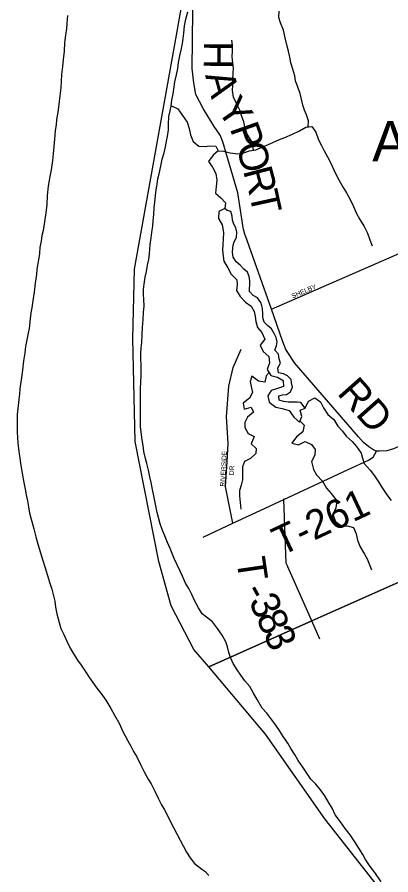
# Model space of a CAD drawing. Extents: x 1624196 to 2029251, y 146837 to 440034.
# Drawn here: x 1859519 to 1863402, y 246689 to 255591 of the extents above; entities that cross this region are included whole.
import ezdxf

# ---------------------------------------------------------------- set-up
doc = ezdxf.new("R2010")
doc.units = 0
for name, color, linetype in [('GM_X_County', 7, 'Continuous'), ('GM_X_County_Road', 7, 'Continuous'), ('GM_X_County_Road_Text', 7, 'Continuous'), ('GM_X_Major_River', 7, 'Continuous'), ('GM_X_Minor_Lake', 7, 'Continuous'), ('GM_X_Minor_River', 7, 'Continuous'), ('GM_X_Township', 7, 'Continuous'), ('GM_X_Township_Road', 7, 'Continuous'), ('GM_X_Township_Road_Text', 7, 'Continuous'), ('GM_X_Township_Subdivision', 7, 'Continuous'), ('GM_X_Township_Subdivision_Text', 7, 'Continuous'), ('GM_X_Unincorporated_Text', 7, 'Continuous')]:
    doc.layers.add(name, color=color, linetype=linetype)

msp = doc.modelspace()

# ---------------------------------------------------------------- linework, layer by layer
at = {"layer": 'GM_X_County'}
msp.add_lwpolyline([(1863301, 246528.5), (1862714.9, 247271.4), (1862100.9, 248148.6), (1861509.1, 248848.3), (1861355.8, 249029.6), (1861118.4, 249480.7), (1860989.6, 249941.6), (1860746, 251186.1), (1860722.2, 252254.2), (1860738.2, 252976.8), (1861176.3, 255403.9), (1861269.5, 255936.8), (1861475.7, 257293.9), (1861561.3, 257505.2), (1861669.3, 257755.4), (1861665.3, 258089.8), (1861843.4, 259153), (1862035.4, 260236.2)], dxfattribs=at)
at = {"layer": 'GM_X_County_Road'}
for points in [[(1861867.9, 253405.1), (1861860.6, 253454), (1861845.2, 253542.3), (1861810.8, 253766.9), (1861760.1, 253945.5), (1861656.7, 254296.8), (1861629.2, 254367.1), (1861565.9, 254457.7), (1861451.4, 254642.8), (1861376.5, 254789.6), (1861353.3, 254908), (1861338.4, 255058.3), (1861345.6, 255648.3), (1861346.6, 255730.1)], [(1865193.3, 251862.7), (1865069.6, 251825.3), (1864868.7, 251736.8), (1864086.7, 251400.9), (1863428.9, 251110.7), (1863359.5, 251091.4), (1863284.9, 251085), (1863251.9, 251085.8), (1863225.8, 251096.5), (1863173.1, 251132.6), (1863116.5, 251177.6), (1863066.4, 251234.1), (1862399.8, 252003.8), (1862350.4, 252078.3), (1862310.9, 252140.7), (1862275.6, 252233.1), (1862160.4, 252559.1), (1861891.5, 253320.6), (1861889.7, 253325.6), (1861870.2, 253389.9), (1861867.9, 253405.1)]]:
    msp.add_lwpolyline(points, dxfattribs=at)
at = {"layer": 'GM_X_Major_River'}
for points in [[(1860044, 255608.2), (1860035.6, 255525.9), (1860031.4, 255471.7), (1860023.1, 255403.4), (1860012.7, 255325.2), (1860006.3, 255238.8), (1859998, 255150.5), (1859989.6, 255080.3), (1859981.3, 254996), (1859977, 254925.7), (1859972.7, 254857.4), (1859964.3, 254773.1), (1859951.9, 254684.8), (1859941.5, 254604.6), (1859929.2, 254530.3), (1859922.9, 254472.1), (1859914.7, 254413.9), (1859908.3, 254325.6), (1859901.9, 254249.3), (1859893.6, 254171), (1859885.3, 254104.8), (1859872.9, 254006.4), (1859860.5, 253938.2), (1859842.1, 253837.9), (1859831.7, 253739.5), (1859827.2, 253645.2), (1859818.9, 253560.9), (1859804.4, 253466.5), (1859788, 253376.2), (1859775.8, 253326.1), (1859767.5, 253265.9), (1859755.2, 253199.7), (1859751, 253139.4), (1859740.7, 253071.2), (1859724.2, 252976.9), (1859720, 252920.7), (1859705.5, 252828.4), (1859695.1, 252736), (1859686.8, 252669.8), (1859670.4, 252575.5), (1859662.2, 252521.3), (1859655.9, 252459.1), (1859645.4, 252360.7), (1859635.2, 252310.6), (1859606.6, 252174.1), (1859598.3, 252107.9), (1859585.9, 252023.6), (1859573.5, 251927.3), (1859563.1, 251851), (1859554.8, 251782.7), (1859548.6, 251732.6), (1859542.3, 251676.4), (1859536.1, 251622.2), (1859529.8, 251561.9), (1859519.4, 251465.6), (1859519.2, 251409.3), (1859520.9, 251345), (1859520.6, 251282.8), (1859528.1, 251172.2), (1859537.7, 251081.8), (1859547.5, 251015.4), (1859559.1, 250939), (1859572.8, 250858.6), (1859588.4, 250760.1), (1859602.1, 250691.7), (1859613.9, 250633.4), (1859627.6, 250571), (1859637.4, 250508.7), (1859647.1, 250444.3), (1859670.7, 250357.8), (1859692.4, 250279.3), (1859712.1, 250196.9), (1859737.7, 250110.3), (1859761.4, 250031.9), (1859785.1, 249951.4), (1859810.8, 249874.9), (1859834.5, 249794.4), (1859858.2, 249715.9), (1859877.9, 249653.5), (1859893.7, 249597.2), (1859909.4, 249530.8), (1859919.1, 249468.4), (1859930.9, 249398.1), (1859954.5, 249307.5), (1859972.2, 249245.2)], [(1861081.4, 250138.4), (1861053.7, 250206.9), (1861029.9, 250263.3), (1861004.2, 250333.7), (1860988.4, 250398.1), (1860974.7, 250450.4), (1860951.2, 250571.1), (1860939.4, 250623.4), (1860925.6, 250687.8), (1860909.9, 250762.2), (1860898.2, 250818.5), (1860882.5, 250888.9), (1860866.7, 250957.3), (1860851, 251009.6), (1860835.3, 251084), (1860827.5, 251146.4), (1860817.8, 251202.7), (1860810, 251254.9), (1860802.3, 251341.4), (1860800.7, 251415.7), (1860801.9, 251686.9), (1860800.1, 251739.1), (1860804.4, 251801.4), (1860806.7, 251869.6), (1860808.9, 251927.9), (1860807.1, 251982.1), (1860805.4, 252044.4), (1860805.7, 252102.7), (1860807.9, 252158.9), (1860814.2, 252213.1), (1860818.5, 252297.4), (1860820.9, 252369.7), (1860827.2, 252454.1), (1860833.6, 252530.4), (1860837.8, 252592.6), (1860836.1, 252662.9), (1860832.4, 252713.1), (1860832.6, 252763.4), (1860838.8, 252819.6), (1860849.2, 252891.8), (1860861.4, 252950), (1860873.7, 253016.2), (1860886, 253074.4), (1860894.3, 253134.6), (1860900.7, 253233), (1860911, 253301.2), (1860917.3, 253357.4), (1860929.6, 253425.6), (1860933.8, 253475.8), (1860938.1, 253544.1), (1860944.4, 253616.4), (1860950.7, 253668.5), (1860957, 253740.8), (1860963.2, 253799), (1860973.5, 253859.2), (1860981.7, 253911.4), (1860994, 253963.5), (1861010.3, 254043.8), (1861024.7, 254116), (1861045, 254184.2), (1861059.3, 254244.4), (1861071.5, 254302.5), (1861081.8, 254352.7), (1861090.1, 254422.9), (1861090.3, 254475.1), (1861096.7, 254561.5), (1861108.9, 254617.6), (1861119.2, 254667.8), (1861127.5, 254730), (1861139.7, 254794.2), (1861148, 254844.4), (1861158.3, 254920.6), (1861174.6, 254992.8), (1861186.9, 255057), (1861195.2, 255119.2), (1861209.5, 255189.4), (1861225.9, 255265.6), (1861236.1, 255315.8), (1861244.3, 255368), (1861250.6, 255426.2), (1861258.9, 255500.4), (1861273.2, 255570.6), (1861293.6, 255644.8)], [(1861440.6, 249397), (1861402.8, 249461.5), (1861365.1, 249528.1), (1861333.4, 249598.6), (1861301.6, 249661), (1861269.8, 249717.5), (1861238.1, 249787.9), (1861212.3, 249840.3), (1861182.5, 249906.8), (1861150.8, 249971.3), (1861131, 250023.6), (1861109.2, 250078), (1861081.4, 250138.4)], [(1863302.5, 246615.8), (1863235, 246712.2), (1863187.3, 246774.5), (1863139.7, 246848.9), (1863110, 246901.1), (1863068.3, 246967.4), (1863028.7, 247031.6), (1862979, 247104), (1862927.4, 247170.3), (1862879.7, 247238.6), (1862824.1, 247311), (1862790.5, 247381.2), (1862754.8, 247443.5), (1862717.1, 247507.8), (1862669.5, 247572.1), (1862621.8, 247630.4), (1862570, 247680.7), (1862528.4, 247745), (1862488.7, 247807.2), (1862439.1, 247877.6), (1862407.4, 247931.8), (1862363.7, 248002.1), (1862330, 248056.3), (1862284.4, 248126.6), (1862236.7, 248199), (1862197, 248257.3), (1862155.3, 248313.5), (1862113.6, 248367.8), (1862065.9, 248420.1), (1862012.4, 248510.5), (1861974.7, 248574.8), (1861935, 248643), (1861885.4, 248701.4), (1861841.7, 248761.6), (1861806, 248817.9), (1861762.3, 248884.2), (1861734.6, 248944.4), (1861718.9, 248998.6), (1861705.2, 249056.8), (1861687.5, 249106.9), (1861649.8, 249177.2), (1861602.2, 249245.5), (1861548.6, 249315.9), (1861485, 249362.7), (1861440.6, 249397)], [(1859972.2, 249245.2), (1860004, 249184.7), (1860033.7, 249114.2), (1860071.5, 249041.7), (1860111.2, 248973.1), (1860147, 248918.7), (1860184.8, 248864.2), (1860226.6, 248801.7), (1860272.4, 248735.2), (1860306.2, 248684.7), (1860348, 248628.2), (1860387.8, 248575.8), (1860439.5, 248503.2), (1860493.2, 248416.5), (1860531, 248345.9), (1860582.6, 248257.2), (1860614.4, 248184.8), (1860670, 248080), (1860701.8, 248025.5), (1860729.6, 247971.1), (1860763.4, 247912.7), (1860799, 247834.1), (1860838.8, 247759.6), (1860880.5, 247683), (1860910.3, 247632.6), (1860948, 247558.1), (1860983.7, 247483.5), (1861019.5, 247415), (1861049.3, 247362.6), (1861095, 247278), (1861120.8, 247225.6), (1861146.6, 247175.3), (1861182.4, 247108.8), (1861212.1, 247048.3), (1861243.9, 246989.9), (1861277.7, 246925.4), (1861317.5, 246866.9), (1861363.3, 246806.4), (1861437.1, 246749.7)], [(1861437.1, 246749.7), (1861470.4, 246728.8), (1861511.3, 246683.6)]]:
    msp.add_lwpolyline(points, dxfattribs=at)
at = {"layer": 'GM_X_Minor_Lake'}
for points in [[(1861675.8, 253603.6), (1861613.6, 253574), (1861611.1, 253501.9), (1861648.5, 253435.5), (1861661.9, 253357.3), (1861659.3, 253287.3), (1861654.9, 253231.2), (1861652.4, 253173.2), (1861657.9, 253109), (1861667.5, 253058.9), (1861706.9, 252988.5), (1861742.4, 252924.1), (1861799.8, 252865.6), (1861805.4, 252813.5), (1861797, 252755.4), (1861836.4, 252691), (1861889.9, 252632.5), (1861951.6, 252592), (1861983.1, 252537.7), (1861990.7, 252483.5), (1861998.3, 252433.4), (1862015.8, 252371.2), (1862061.3, 252316.8), (1862092.7, 252248.4), (1862044.3, 252186.7), (1862075.7, 252120.4), (1862133.2, 252067.8), (1862140.7, 252001.7), (1862116.2, 251935.8), (1862153.7, 251873.4), (1862223.5, 251854.8), (1862281.2, 251818.3), (1862284.7, 251756.2), (1862222.5, 251736.7), (1862158.4, 251715.1), (1862122, 251661.3), (1862137.5, 251595.1), (1862205, 251544.5), (1862272.9, 251530), (1862344.6, 251507.4), (1862392.1, 251440.9), (1862451.6, 251386.4), (1862476, 251446.3), (1862460.6, 251510.5), (1862512.7, 251532.1)], [(1862512.7, 251532.1), (1862467.6, 251592.4), (1862427.6, 251596.6), (1862385.7, 251594.9), (1862333.7, 251595.2), (1862287.8, 251601.5), (1862241.9, 251615.8), (1862236.2, 251661.9), (1862276.2, 251669.6), (1862316.2, 251675.4), (1862360.4, 251703.2), (1862380.7, 251751.1), (1862371, 251797.2), (1862365.2, 251829.3), (1862329.5, 251869.5), (1862285.6, 251889.9), (1862235.7, 251900.2), (1862228.1, 251952.3), (1862254.4, 252000.2), (1862242.7, 252044.3), (1862233, 252094.4), (1862195.3, 252134.7), (1862213.5, 252180.6), (1862219.8, 252220.7), (1862210.1, 252266.8), (1862188.4, 252306.9), (1862160.7, 252357.2), (1862121, 252389.5), (1862085.2, 252423.7), (1862071.5, 252473.9), (1862071.8, 252509.9), (1862068.1, 252566), (1862062.3, 252596.1), (1862052.5, 252628.2), (1862014.9, 252676.5), (1861971.1, 252700.8), (1861933.4, 252743.1), (1861931.6, 252775.1), (1861935.8, 252809.1), (1861938.1, 252853.2), (1861930.4, 252899.3), (1861910.7, 252943.4), (1861874.9, 252975.7), (1861837.2, 253016), (1861793.5, 253052.3), (1861763.8, 253098.5), (1861758.1, 253150.6), (1861758.4, 253192.7), (1861764.6, 253224.7), (1861772.8, 253260.7), (1861797.1, 253302.6), (1861801.4, 253358.6), (1861789.7, 253402.7), (1861772, 253442.9), (1861756.2, 253483), (1861752.5, 253527.1), (1861738.8, 253573.2), (1861699.7, 253584.7), (1861675.8, 253603.6)]]:
    msp.add_lwpolyline(points, dxfattribs=at)
at = {"layer": 'GM_X_Minor_River'}
for points in [[(1862541.2, 254452.7), (1862546.4, 254513.9), (1862526.9, 254576.2), (1862503.4, 254626.4), (1862485.8, 254676.6), (1862472.3, 254740.8), (1862458.7, 254797), (1862435.3, 254865.2), (1862409.8, 254931.5), (1862404.2, 254981.6), (1862382.8, 255049.9), (1862361.3, 255116.1), (1862353.8, 255174.3), (1862338.3, 255236.5), (1862324.7, 255288.7), (1862303.4, 255376.9), (1862286.1, 255455.2), (1862256.7, 255531.5), (1862237.1, 255585.7), (1862239.7, 255653.8)], [(1861973.3, 254210.2), (1861968.8, 254262.1), (1861951.2, 254312.3), (1861907.8, 254376.8), (1861884.4, 254453), (1861874.8, 254503.2), (1861849.4, 254569.5), (1861831.8, 254625.7), (1861798.4, 254694), (1861766.9, 254760.4), (1861757.5, 254828.5), (1861759.9, 254884.6), (1861760.4, 254942.6), (1861764.9, 255010.7), (1861765.3, 255060.8), (1861759.7, 255114.9), (1861752.3, 255183), (1861756.7, 255233), (1861755.2, 255301.1), (1861749.6, 255353.2)], [(1861119.6, 254671.2), (1861129, 254667.1), (1861188.9, 254638.3), (1861238.5, 254571.5), (1861283.9, 254500.8), (1861307.4, 254434.2), (1861318.8, 254369.8), (1861348.3, 254299.2), (1861406, 254250.4), (1861473.1, 254249)], [(1861608.6, 254202.9), (1861664.5, 254198.4), (1861732.4, 254181.9), (1861812.2, 254171.2), (1861864.2, 254178.8), (1861932.4, 254204.4), (1861998.4, 254213.8), (1862048.6, 254235.5), (1862112.7, 254263), (1862174.9, 254290.6), (1862245.1, 254322), (1862301.2, 254343.6), (1862381.4, 254375), (1862451.7, 254410.5), (1862519.9, 254450.1), (1862580, 254457.6), (1862623.4, 254397.2), (1862648.8, 254318.9), (1862680.3, 254258.5), (1862709.8, 254202.2), (1862743.3, 254141.9), (1862774.8, 254081.6), (1862810.2, 254007.2), (1862843.6, 253934.8), (1862879.1, 253872.5), (1862904.7, 253822.2), (1862942.2, 253767.9), (1862979.6, 253699.5), (1863013, 253625.1), (1863042.5, 253558.8), (1863079.9, 253490.4), (1863125.3, 253419.9), (1863158.7, 253349.6), (1863184.2, 253281.3), (1863207.7, 253219)], [(1861473.1, 254249), (1861515.1, 254253.7), (1861585, 254253.1), (1861608.6, 254202.9), (1861556.3, 254157.2), (1861507.8, 254093.5), (1861549.3, 254035.1), (1861584.8, 253966.8), (1861594.2, 253900.6), (1861587.7, 253832.5), (1861581.1, 253762.5), (1861636.7, 253714), (1861684.3, 253663.6), (1861675.8, 253603.6), (1861613.6, 253574), (1861611.1, 253501.9), (1861648.5, 253435.5), (1861661.9, 253357.3), (1861659.3, 253287.3), (1861654.9, 253231.2), (1861652.4, 253173.2), (1861657.9, 253109), (1861667.5, 253058.9), (1861706.9, 252988.5), (1861742.4, 252924.1), (1861799.8, 252865.6), (1861805.4, 252813.5), (1861797, 252755.4), (1861836.4, 252691), (1861889.9, 252632.5), (1861951.6, 252592), (1861983.1, 252537.7), (1861990.7, 252483.5), (1861998.3, 252433.4), (1862015.8, 252371.2), (1862061.3, 252316.8), (1862092.7, 252248.4), (1862044.3, 252186.7), (1862075.7, 252120.4), (1862133.2, 252067.8), (1862140.7, 252001.7), (1862116.2, 251935.8), (1862153.7, 251873.4), (1862223.5, 251854.8), (1862281.2, 251818.3), (1862284.7, 251756.2), (1862222.5, 251736.7), (1862158.4, 251715.1), (1862122, 251661.3), (1862137.5, 251595.1), (1862205, 251544.5), (1862272.9, 251530), (1862344.6, 251507.4), (1862392.1, 251440.9), (1862451.6, 251386.4), (1862476, 251446.3), (1862460.6, 251510.5), (1862512.7, 251532.1), (1862545.3, 251603.9), (1862611.5, 251641.5), (1862671.1, 251598.9), (1862700.6, 251536.6), (1862746, 251468.2), (1862807.6, 251415.6), (1862851, 251347.2), (1862898.5, 251294.7), (1862938.1, 251242.3), (1862999.6, 251185.8), (1863043.1, 251133.4), (1863092.6, 251064.9), (1863108.2, 251014.7), (1863125.7, 250958.5), (1863185.1, 250889.9), (1863232.6, 250829.4), (1863272.1, 250767), (1863311.5, 250704.6), (1863360.9, 250634.2), (1863406.4, 250575.7)], [(1862136, 251902.9), (1862107.7, 251867.8), (1862091.2, 251803.8), (1862025.3, 251814.3), (1861957.8, 251864.9), (1861939.3, 251811), (1861948.9, 251758.9), (1861964.4, 251694.6), (1861932, 251636.8), (1861867.6, 251585.2), (1861877.1, 251521.1), (1861951.2, 251544.5), (1861974.8, 251490.2), (1861912.4, 251438.7), (1861884, 251384.8), (1861883.6, 251332.7), (1861919, 251270.4), (1861980.7, 251237.8), (1861950.2, 251164), (1862001.7, 251113.5), (1861997.3, 251063.5), (1861945, 251011.8), (1861882.8, 250980.2), (1861860.3, 250922.3), (1861859.7, 250850.2), (1861861.2, 250788.1), (1861844.8, 250732.2), (1861830.4, 250678.2), (1861827.9, 250624.2), (1861835.4, 250554), (1861842.8, 250485.8)], [(1862457.3, 251400.4), (1862501.3, 251357.9), (1862486.8, 251285.9), (1862422.4, 251236.4), (1862371.9, 251170.7), (1862443.7, 251152.1), (1862512, 251187.6), (1862577.7, 251157), (1862615.2, 251104.7), (1862612.7, 251044.6), (1862578.2, 250978.8), (1862599.6, 250894.5), (1862629.1, 250842.2), (1862692.5, 250773.6), (1862731.9, 250703.2), (1862781.5, 250646.7), (1862840.8, 250570.1), (1862830.2, 250500.1), (1862799.7, 250428.2), (1862825.1, 250357.9), (1862890.7, 250307.4), (1862950.7, 250312.9), (1863014.5, 250294.4), (1863041.9, 250228.1), (1863055.4, 250161.9), (1863082.8, 250093.5), (1863128.2, 250019.1), (1863155.8, 249968.8), (1863175.3, 249916.6), (1863200.8, 249854.3)]]:
    msp.add_lwpolyline(points, dxfattribs=at)
at = {"layer": 'GM_X_Township'}
for points in [[(1863301, 246528.5), (1862714.9, 247271.4), (1862100.9, 248148.6), (1861509.1, 248848.3), (1862580.3, 249323.9), (1865292.3, 250528.1), (1865572.9, 250652.7), (1865727.1, 250721.2), (1866434.9, 251035.5), (1866450.4, 251689.5), (1866942.6, 251791.9), (1868357, 252095.4), (1869903.4, 252424.5), (1870787.7, 252612.8), (1870777.5, 251495.4), (1875312.3, 253466.4), (1878340.6, 254803.1), (1879987.6, 255523.4), (1880436.8, 255719.9), (1880982.4, 255958.6), (1882319.5, 256543.4), (1883080.6, 256876.3)], [(1875312.3, 253466.4), (1870777.5, 251495.4), (1870787.7, 252612.8), (1869903.4, 252424.5), (1868357, 252095.4), (1866942.6, 251791.9), (1866450.4, 251689.5), (1866434.9, 251035.5), (1865727.1, 250721.2), (1865572.9, 250652.7), (1865292.3, 250528.1), (1862580.3, 249323.9), (1861509.1, 248848.3), (1861355.8, 249029.6), (1861118.4, 249480.7), (1860989.6, 249941.6), (1860746, 251186.1), (1860722.2, 252254.2), (1860738.2, 252976.8), (1861176.3, 255403.9), (1861269.5, 255936.8)]]:
    msp.add_lwpolyline(points, dxfattribs=at)
at = {"layer": 'GM_X_Township_Road'}
for points in [[(1861452.7, 250194.7), (1861760.8, 250338.6), (1862289.3, 250585.4), (1862957.1, 250897.2), (1863168, 250992.4), (1863218.1, 251023.3), (1863251.9, 251085.8)], [(1862331.5, 249889.3), (1862315.7, 249925.2), (1862289.3, 250585.4), (1862289, 250592)], [(1862663.6, 249134.7), (1862580.3, 249323.9), (1862332.3, 249887.6), (1862331.5, 249889.3)]]:
    msp.add_lwpolyline(points, dxfattribs=at)
at = {"layer": 'GM_X_Township_Subdivision'}
for points in [[(1862160.4, 252559.1), (1864280.7, 253482.2)], [(1861700, 250976.5), (1861700, 250977), (1861711, 251170.9), (1861693.9, 251443.9), (1861719.6, 251759.6), (1861762.2, 251955.9), (1861847.6, 252143.6)], [(1861760.8, 250338.6), (1861685.4, 250718.6), (1861700, 250976.5)]]:
    msp.add_lwpolyline(points, dxfattribs=at)

# ---------------------------------------------------------------- texts
at = {"layer": 'GM_X_County_Road_Text'}
for s, rotation, p in [('H', 269.46814, (1861460.8, 255343.3)), ('A', 285.4498, (1861470.2, 254989)), ('Y', 304.43776, (1861586.1, 254636.6)), ('P', 289.31696, (1861725.9, 254437.5)), ('O', 286.16907, (1861791.6, 254250.6)), ('R', 284.73582, (1861864.6, 253999)), ('T', 282.29546, (1861926.4, 253763.9)), ('RD', 311.51059, (1862834.7, 251683.8))]:
    msp.add_text(s, height=300, rotation=rotation, dxfattribs=at).set_placement(p)
at = {"layer": 'GM_X_Township_Road_Text'}
for s, rotation, p in [('T-261', 25.18613, (1862260.7, 249995.4)), ('T', 278.32194, (1861795.3, 249966.2)), ('3', 294.06712, (1861921.7, 249531.5)), ('-', 298.92084, (1861865.1, 249633.3)), ('8', 293.98786, (1861997, 249362.8)), ('3', 293.96461, (1862072.2, 249194))]:
    msp.add_text(s, height=300, rotation=rotation, dxfattribs=at).set_placement(p)
at = {"layer": 'GM_X_Township_Subdivision_Text'}
for s, rotation, p in [('SHELBY', 22.78263, (1862381.9, 252670.3)), ('RIVERSIDE', 86.90514, (1861676.6, 250717.3)), ('DR', 86.98901, (1861770.4, 250836.1))]:
    msp.add_text(s, height=50, rotation=rotation, dxfattribs=at).set_placement(p)
at = {"layer": 'GM_X_Unincorporated_Text'}
msp.add_text('Allentown', height=417, rotation=0.00001, dxfattribs=at).set_placement((1863208.4, 254095.8))

doc.saveas('drawing.dxf')
